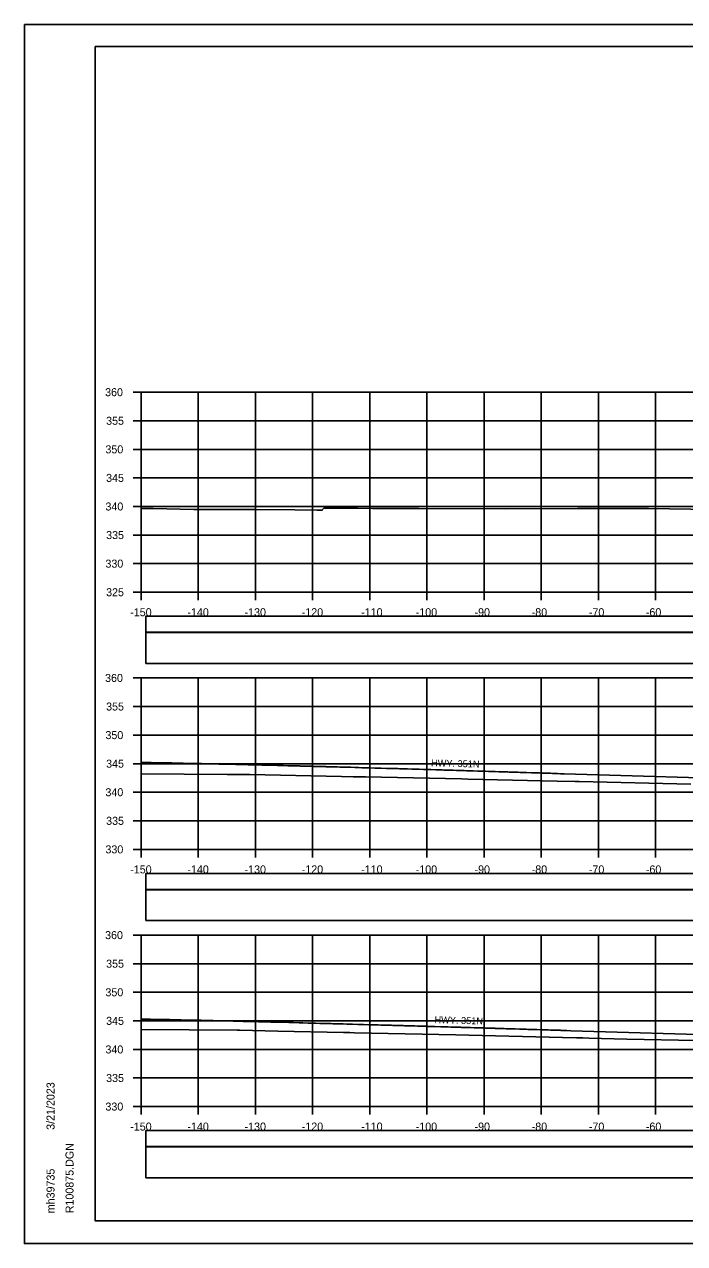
# Model space of a CAD drawing. Extents: x 1368122 to 1710785, y 373130 to 557566.
# Drawn here: x 1369185.2 to 1369300.7, y 374837 to 375050.4 of the extents above; entities that cross this region are included whole.
import ezdxf

# ---------------------------------------------------------------- set-up
doc = ezdxf.new("R2010")
doc.units = 0
for name, color, linetype in [('R_Axis', 7, 'Continuous'), ('R_Axis Annot', 7, 'Continuous'), ('R_Border', 7, 'Continuous'), ('R_Exist Surface', 7, 'Continuous'), ('R_Fin Surface', 7, 'Continuous'), ('R_Grid', 7, 'Continuous'), ('R_No Plot', 7, 'Continuous')]:
    doc.layers.add(name, color=color, linetype=linetype)

msp = doc.modelspace()

# ---------------------------------------------------------------- linework, layer by layer
for points in [[(1369206.41, 374944.01), (1369504.71, 374944.01), (1369504.71, 374946.82), (1369206.41, 374946.82)], [(1369206.41, 374938.54), (1369504.71, 374938.54), (1369504.71, 374943.95), (1369206.41, 374943.95)], [(1369206.41, 374899.01), (1369504.71, 374899.01), (1369504.71, 374901.82), (1369206.41, 374901.82)], [(1369206.41, 374893.54), (1369504.71, 374893.54), (1369504.71, 374898.95), (1369206.41, 374898.95)], [(1369206.41, 374854.01), (1369504.71, 374854.01), (1369504.71, 374856.82), (1369206.41, 374856.82)], [(1369206.41, 374848.54), (1369504.71, 374848.54), (1369504.71, 374853.95), (1369206.41, 374853.95)]]:
    msp.add_lwpolyline(points, close=True)
at = {"layer": 'R_Axis'}
for p, q in [((1369204.16, 374986.01), (1369205.56, 374986.01)), ((1369205.56, 374951.01), (1369205.56, 374986.01)), ((1369204.16, 374981.01), (1369205.56, 374981.01)), ((1369204.16, 374976.01), (1369205.56, 374976.01)), ((1369204.16, 374971.01), (1369205.56, 374971.01)), ((1369204.16, 374966.01), (1369205.56, 374966.01)), ((1369204.16, 374961.01), (1369205.56, 374961.01)), ((1369204.16, 374956.01), (1369205.56, 374956.01)), ((1369204.16, 374951.01), (1369205.56, 374951.01)), ((1369205.56, 374951.01), (1369505.56, 374951.01)), ((1369205.56, 374949.61), (1369205.56, 374951.01)), ((1369215.56, 374949.61), (1369215.56, 374951.01)), ((1369225.56, 374949.61), (1369225.56, 374951.01)), ((1369235.56, 374949.61), (1369235.56, 374951.01)), ((1369245.56, 374949.61), (1369245.56, 374951.01)), ((1369255.56, 374949.61), (1369255.56, 374951.01)), ((1369265.56, 374949.61), (1369265.56, 374951.01)), ((1369275.56, 374949.61), (1369275.56, 374951.01)), ((1369285.56, 374949.61), (1369285.56, 374951.01)), ((1369295.56, 374949.61), (1369295.56, 374951.01)), ((1369204.16, 374936.01), (1369205.56, 374936.01)), ((1369205.56, 374906.01), (1369205.56, 374936.01)), ((1369204.16, 374931.01), (1369205.56, 374931.01)), ((1369204.16, 374926.01), (1369205.56, 374926.01)), ((1369204.16, 374921.01), (1369205.56, 374921.01)), ((1369204.16, 374916.01), (1369205.56, 374916.01)), ((1369204.16, 374911.01), (1369205.56, 374911.01)), ((1369204.16, 374906.01), (1369205.56, 374906.01)), ((1369205.56, 374906.01), (1369505.56, 374906.01)), ((1369205.56, 374904.61), (1369205.56, 374906.01)), ((1369215.56, 374904.61), (1369215.56, 374906.01)), ((1369225.56, 374904.61), (1369225.56, 374906.01)), ((1369235.56, 374904.61), (1369235.56, 374906.01)), ((1369245.56, 374904.61), (1369245.56, 374906.01)), ((1369255.56, 374904.61), (1369255.56, 374906.01)), ((1369265.56, 374904.61), (1369265.56, 374906.01)), ((1369275.56, 374904.61), (1369275.56, 374906.01)), ((1369285.56, 374904.61), (1369285.56, 374906.01)), ((1369295.56, 374904.61), (1369295.56, 374906.01)), ((1369204.16, 374891.01), (1369205.56, 374891.01)), ((1369205.56, 374861.01), (1369205.56, 374891.01)), ((1369204.16, 374886.01), (1369205.56, 374886.01)), ((1369204.16, 374881.01), (1369205.56, 374881.01)), ((1369204.16, 374876.01), (1369205.56, 374876.01)), ((1369204.16, 374871.01), (1369205.56, 374871.01)), ((1369204.16, 374866.01), (1369205.56, 374866.01)), ((1369204.16, 374861.01), (1369205.56, 374861.01)), ((1369205.56, 374861.01), (1369505.56, 374861.01)), ((1369205.56, 374859.61), (1369205.56, 374861.01)), ((1369215.56, 374859.61), (1369215.56, 374861.01)), ((1369225.56, 374859.61), (1369225.56, 374861.01)), ((1369235.56, 374859.61), (1369235.56, 374861.01)), ((1369245.56, 374859.61), (1369245.56, 374861.01)), ((1369255.56, 374859.61), (1369255.56, 374861.01)), ((1369265.56, 374859.61), (1369265.56, 374861.01)), ((1369275.56, 374859.61), (1369275.56, 374861.01)), ((1369285.56, 374859.61), (1369285.56, 374861.01)), ((1369295.56, 374859.61), (1369295.56, 374861.01))]:
    msp.add_line(p, q, dxfattribs=at)
at = {"layer": 'R_Border'}
for p, q in [((1369197.56, 375046.47), (1369513.74, 375046.47)), ((1369197.56, 374841.01), (1369197.56, 375046.47)), ((1369197.56, 374841.01), (1369197.56, 374841.01)), ((1369513.74, 374841.01), (1369197.56, 374841.01))]:
    msp.add_line(p, q, dxfattribs=at)
at = {"layer": 'R_Exist Surface'}
for points in [[(1369205.56, 374965.68), (1369207.66, 374965.66), (1369214.82, 374965.48), (1369215.05, 374965.48), (1369215.34, 374965.49), (1369215.91, 374965.48), (1369216.89, 374965.48), (1369223.44, 374965.48), (1369225.09, 374965.48), (1369225.44, 374965.48), (1369232.47, 374965.41), (1369236.36, 374965.36), (1369236.39, 374965.36), (1369237.25, 374965.39), (1369237.27, 374965.41), (1369237.54, 374965.74), (1369237.57, 374965.74), (1369237.94, 374965.74), (1369243.43, 374965.69), (1369246.05, 374965.66), (1369248.33, 374965.66), (1369254.15, 374965.64), (1369269.33, 374965.6), (1369281.94, 374965.63), (1369294.36, 374965.67), (1369320.15, 374965.24)], [(1369205.56, 374919.24), (1369220.65, 374919.13), (1369224.6, 374919.1), (1369240.6, 374918.76), (1369242.67, 374918.73), (1369244.82, 374918.7), (1369261.63, 374918.34), (1369262.71, 374918.32), (1369278.37, 374917.97), (1369281.48, 374917.9), (1369281.63, 374917.9), (1369281.7, 374917.9), (1369281.77, 374917.9), (1369282.18, 374917.89), (1369301.72, 374917.44)], [(1369205.56, 374874.49), (1369222.36, 374874.37), (1369222.84, 374874.37), (1369229.48, 374874.23), (1369241, 374873.97), (1369242.07, 374873.95), (1369242.92, 374873.94), (1369260.61, 374873.55), (1369262.89, 374873.49), (1369279.28, 374873.12), (1369281.75, 374873.06), (1369282.85, 374873.03), (1369283.9, 374872.98), (1369290.55, 374872.83), (1369302.6, 374872.55)]]:
    msp.add_lwpolyline(points, dxfattribs=at)
at = {"layer": 'R_Fin Surface'}
for points in [[(1369205.56, 374921.23), (1369206.67, 374921.2), (1369207.34, 374921.19), (1369208.3, 374921.18), (1369208.76, 374921.17), (1369208.85, 374921.16), (1369209.42, 374921.15), (1369210.46, 374921.13), (1369210.86, 374921.13), (1369210.93, 374921.13), (1369211.61, 374921.11), (1369212.52, 374921.09), (1369212.94, 374921.09), (1369212.95, 374921.09), (1369214.04, 374921.06), (1369214.65, 374921.05), (1369215.03, 374921.04), (1369215.03, 374921.04), (1369216.11, 374921.02), (1369217.11, 374921), (1369217.56, 374920.99), (1369218.18, 374920.97), (1369219.18, 374920.95), (1369220.24, 374920.93), (1369220.66, 374920.92), (1369221.57, 374920.9), (1369222.16, 374920.89), (1369222.29, 374920.88), (1369223.2, 374920.86), (1369224.22, 374920.84), (1369224.34, 374920.83), (1369224.79, 374920.82), (1369225.68, 374920.8), (1369226.19, 374920.79), (1369226.25, 374920.79), (1369226.61, 374920.78), (1369226.74, 374920.77), (1369226.94, 374920.77), (1369227.29, 374920.76), (1369228.2, 374920.74), (1369228.29, 374920.74), (1369228.29, 374920.74), (1369228.41, 374920.73), (1369229.41, 374920.71), (1369229.86, 374920.7), (1369229.94, 374920.69), (1369230.44, 374920.68), (1369231.25, 374920.66), (1369231.31, 374920.66), (1369231.42, 374920.65), (1369231.78, 374920.65), (1369231.93, 374920.64), (1369232.13, 374920.64), (1369232.97, 374920.61), (1369233.33, 374920.61), (1369233.42, 374920.6), (1369233.43, 374920.6), (1369233.65, 374920.6), (1369234.4, 374920.58), (1369235.41, 374920.55), (1369235.73, 374920.54), (1369235.8, 374920.54), (1369235.94, 374920.54), (1369236.46, 374920.52), (1369237.27, 374920.5), (1369237.68, 374920.49), (1369237.8, 374920.49), (1369237.95, 374920.48), (1369238.5, 374920.47), (1369238.75, 374920.46), (1369239.6, 374920.44), (1369239.86, 374920.43), (1369240.31, 374920.42), (1369240.55, 374920.41), (1369240.64, 374920.41), (1369241.16, 374920.4), (1369241.92, 374920.38), (1369242.26, 374920.37), (1369242.98, 374920.35), (1369243.31, 374920.34), (1369243.44, 374920.33), (1369243.66, 374920.33), (1369244.19, 374920.31), (1369244.94, 374920.29), (1369245.04, 374920.29), (1369245.45, 374920.28), (1369245.54, 374920.28), (1369246.47, 374920.25), (1369247.04, 374920.23), (1369247.08, 374920.23), (1369247.33, 374920.22), (1369247.59, 374920.22), (1369248.48, 374920.19), (1369248.93, 374920.18), (1369249.12, 374920.17), (1369249.48, 374920.16), (1369249.57, 374920.16), (1369249.94, 374920.15), (1369250.47, 374920.14), (1369250.8, 374920.13), (1369250.85, 374920.12), (1369251.19, 374920.11), (1369251.72, 374920.1), (1369252.2, 374920.09), (1369252.94, 374920.06), (1369253.35, 374920.05), (1369253.57, 374920.05), (1369254, 374920.03), (1369254.12, 374920.03), (1369254.22, 374920.03), (1369254.97, 374920), (1369255.22, 374920), (1369256.04, 374919.97), (1369256.13, 374919.97), (1369256.22, 374919.97), (1369256.28, 374919.97), (1369257.14, 374919.94), (1369258.09, 374919.91), (1369258.21, 374919.91), (1369258.52, 374919.9), (1369258.56, 374919.9), (1369258.99, 374919.89), (1369259.87, 374919.86), (1369260.19, 374919.85), (1369260.73, 374919.83), (1369260.91, 374919.83), (1369261.43, 374919.81), (1369261.79, 374919.8), (1369262.11, 374919.79), (1369262.48, 374919.78), (1369263.03, 374919.76), (1369263.21, 374919.76), (1369263.54, 374919.75), (1369263.64, 374919.74), (1369263.69, 374919.74), (1369264.5, 374919.72), (1369265.03, 374919.7), (1369265.17, 374919.7), (1369265.83, 374919.68), (1369266.32, 374919.66), (1369266.58, 374919.65), (1369266.69, 374919.65), (1369267.1, 374919.64), (1369267.52, 374919.63), (1369267.53, 374919.63), (1369268.14, 374919.61), (1369268.57, 374919.59), (1369268.73, 374919.59), (1369268.85, 374919.58), (1369268.94, 374919.58), (1369269.71, 374919.56), (1369269.95, 374919.55), (1369270.06, 374919.55), (1369270.69, 374919.53), (1369271.51, 374919.5), (1369271.9, 374919.49), (1369271.96, 374919.49), (1369272.25, 374919.48), (1369272.31, 374919.48), (1369272.98, 374919.46), (1369273.84, 374919.42), (1369273.89, 374919.42), (1369274.6, 374919.4), (1369274.72, 374919.4), (1369274.99, 374919.39), (1369275.29, 374919.38), (1369275.71, 374919.37), (1369276.08, 374919.36), (1369276.11, 374919.36), (1369276.54, 374919.34), (1369276.73, 374919.33), (1369276.82, 374919.33), (1369277.2, 374919.32), (1369277.52, 374919.31), (1369277.79, 374919.3), (1369277.94, 374919.3), (1369278.04, 374919.29), (1369278.43, 374919.28), (1369278.96, 374919.26), (1369279.56, 374919.25), (1369315.22, 374918.16)], [(1369205.56, 374876.31), (1369206.33, 374876.3), (1369207.22, 374876.28), (1369207.82, 374876.27), (1369208.43, 374876.26), (1369208.53, 374876.25), (1369208.89, 374876.25), (1369210.26, 374876.22), (1369210.52, 374876.22), (1369210.56, 374876.21), (1369211.45, 374876.2), (1369212.03, 374876.19), (1369212.59, 374876.17), (1369212.6, 374876.17), (1369214.03, 374876.14), (1369214.43, 374876.13), (1369214.68, 374876.13), (1369214.68, 374876.13), (1369216.09, 374876.1), (1369216.75, 374876.08), (1369217.34, 374876.07), (1369218.15, 374876.05), (1369218.81, 374876.04), (1369220.2, 374876), (1369220.48, 374876), (1369221.67, 374875.97), (1369222.07, 374875.96), (1369222.24, 374875.96), (1369223.43, 374875.92), (1369224.12, 374875.91), (1369224.27, 374875.91), (1369224.87, 374875.89), (1369225.47, 374875.88), (1369226.13, 374875.86), (1369226.2, 374875.86), (1369226.68, 374875.84), (1369226.77, 374875.84), (1369227.02, 374875.84), (1369227.49, 374875.82), (1369228.11, 374875.81), (1369228.23, 374875.81), (1369228.23, 374875.81), (1369228.31, 374875.8), (1369229.6, 374875.77), (1369229.92, 374875.76), (1369230.02, 374875.76), (1369230.36, 374875.75), (1369231.41, 374875.72), (1369231.45, 374875.72), (1369231.59, 374875.72), (1369231.85, 374875.71), (1369232.04, 374875.7), (1369232.18, 374875.7), (1369233.25, 374875.67), (1369233.51, 374875.66), (1369233.57, 374875.66), (1369233.57, 374875.66), (1369233.87, 374875.65), (1369234.82, 374875.63), (1369235.54, 374875.61), (1369235.94, 374875.6), (1369235.99, 374875.6), (1369236.16, 374875.59), (1369236.82, 374875.57), (1369237.41, 374875.56), (1369237.93, 374875.55), (1369238.01, 374875.54), (1369238.12, 374875.54), (1369238.82, 374875.52), (1369239.13, 374875.51), (1369239.74, 374875.5), (1369240.07, 374875.49), (1369240.64, 374875.47), (1369240.81, 374875.47), (1369240.93, 374875.46), (1369241.58, 374875.45), (1369242.13, 374875.43), (1369242.56, 374875.42), (1369243.46, 374875.39), (1369243.7, 374875.39), (1369243.8, 374875.38), (1369244.07, 374875.38), (1369244.46, 374875.37), (1369245.39, 374875.34), (1369245.51, 374875.34), (1369245.81, 374875.33), (1369245.93, 374875.33), (1369247.07, 374875.29), (1369247.49, 374875.28), (1369247.55, 374875.28), (1369247.73, 374875.27), (1369247.92, 374875.27), (1369249.01, 374875.24), (1369249.35, 374875.23), (1369249.58, 374875.22), (1369250.02, 374875.21), (1369250.09, 374875.21), (1369250.54, 374875.2), (1369250.94, 374875.18), (1369251.34, 374875.17), (1369251.4, 374875.17), (1369251.65, 374875.16), (1369252.3, 374875.14), (1369252.89, 374875.13), (1369253.44, 374875.11), (1369253.94, 374875.1), (1369254.11, 374875.09), (1369254.63, 374875.08), (1369254.78, 374875.07), (1369254.89, 374875.07), (1369255.46, 374875.05), (1369255.76, 374875.04), (1369256.74, 374875.02), (1369256.82, 374875.01), (1369256.89, 374875.01), (1369256.96, 374875.01), (1369258, 374874.98), (1369258.72, 374874.96), (1369258.87, 374874.95), (1369259.23, 374874.94), (1369259.26, 374874.94), (1369259.78, 374874.93), (1369260.45, 374874.91), (1369260.84, 374874.9), (1369261.47, 374874.88), (1369261.61, 374874.87), (1369262.23, 374874.86), (1369262.51, 374874.85), (1369262.88, 374874.84), (1369263.17, 374874.83), (1369263.82, 374874.81), (1369264.04, 374874.8), (1369264.29, 374874.79), (1369264.41, 374874.79), (1369264.44, 374874.79), (1369265.41, 374874.76), (1369265.81, 374874.75), (1369265.98, 374874.74), (1369266.76, 374874.72), (1369267.14, 374874.71), (1369267.44, 374874.7), (1369267.58, 374874.69), (1369267.9, 374874.68), (1369268.39, 374874.67), (1369268.4, 374874.67), (1369269.11, 374874.65), (1369269.45, 374874.64), (1369269.63, 374874.63), (1369269.72, 374874.63), (1369269.8, 374874.63), (1369270.69, 374874.6), (1369270.88, 374874.59), (1369271.01, 374874.59), (1369271.75, 374874.57), (1369272.39, 374874.55), (1369272.85, 374874.53), (1369272.92, 374874.53), (1369273.25, 374874.52), (1369273.3, 374874.52), (1369274.08, 374874.5), (1369274.76, 374874.47), (1369274.81, 374874.47), (1369275.63, 374874.45), (1369275.73, 374874.44), (1369276.03, 374874.44), (1369276.27, 374874.43), (1369276.76, 374874.41), (1369277.18, 374874.4), (1369277.22, 374874.4), (1369277.56, 374874.39), (1369277.77, 374874.38), (1369277.88, 374874.38), (1369278.32, 374874.36), (1369278.57, 374874.36), (1369278.88, 374874.35), (1369279.06, 374874.34), (1369279.17, 374874.34), (1369279.62, 374874.33), (1369280.04, 374874.31), (1369280.73, 374874.29), (1369309.01, 374873.43)]]:
    msp.add_lwpolyline(points, dxfattribs=at)
at = {"layer": 'R_Grid'}
for p, q in [((1369205.56, 374986.01), (1369505.56, 374986.01)), ((1369205.56, 374951.01), (1369205.56, 374986.01)), ((1369215.56, 374951.01), (1369215.56, 374986.01)), ((1369225.56, 374951.01), (1369225.56, 374986.01)), ((1369235.56, 374951.01), (1369235.56, 374986.01)), ((1369245.56, 374951.01), (1369245.56, 374986.01)), ((1369255.56, 374951.01), (1369255.56, 374986.01)), ((1369265.56, 374951.01), (1369265.56, 374986.01)), ((1369275.56, 374951.01), (1369275.56, 374986.01)), ((1369285.56, 374951.01), (1369285.56, 374986.01)), ((1369295.56, 374951.01), (1369295.56, 374986.01)), ((1369205.56, 374981.01), (1369505.56, 374981.01)), ((1369205.56, 374976.01), (1369505.56, 374976.01)), ((1369205.56, 374971.01), (1369505.56, 374971.01)), ((1369205.56, 374966.01), (1369505.56, 374966.01)), ((1369205.56, 374961.01), (1369505.56, 374961.01)), ((1369205.56, 374956.01), (1369505.56, 374956.01)), ((1369205.56, 374951.01), (1369505.56, 374951.01)), ((1369205.56, 374936.01), (1369505.56, 374936.01)), ((1369205.56, 374906.01), (1369205.56, 374936.01)), ((1369215.56, 374906.01), (1369215.56, 374936.01)), ((1369225.56, 374906.01), (1369225.56, 374936.01)), ((1369235.56, 374906.01), (1369235.56, 374936.01)), ((1369245.56, 374906.01), (1369245.56, 374936.01)), ((1369255.56, 374906.01), (1369255.56, 374936.01)), ((1369265.56, 374906.01), (1369265.56, 374936.01)), ((1369275.56, 374906.01), (1369275.56, 374936.01)), ((1369285.56, 374906.01), (1369285.56, 374936.01)), ((1369295.56, 374906.01), (1369295.56, 374936.01)), ((1369205.56, 374931.01), (1369505.56, 374931.01)), ((1369205.56, 374926.01), (1369505.56, 374926.01)), ((1369205.56, 374921.01), (1369505.56, 374921.01)), ((1369205.56, 374916.01), (1369505.56, 374916.01)), ((1369205.56, 374911.01), (1369505.56, 374911.01)), ((1369205.56, 374906.01), (1369505.56, 374906.01)), ((1369205.56, 374891.01), (1369505.56, 374891.01)), ((1369205.56, 374861.01), (1369205.56, 374891.01)), ((1369215.56, 374861.01), (1369215.56, 374891.01)), ((1369225.56, 374861.01), (1369225.56, 374891.01)), ((1369235.56, 374861.01), (1369235.56, 374891.01)), ((1369245.56, 374861.01), (1369245.56, 374891.01)), ((1369255.56, 374861.01), (1369255.56, 374891.01)), ((1369265.56, 374861.01), (1369265.56, 374891.01)), ((1369275.56, 374861.01), (1369275.56, 374891.01)), ((1369285.56, 374861.01), (1369285.56, 374891.01)), ((1369295.56, 374861.01), (1369295.56, 374891.01)), ((1369205.56, 374886.01), (1369505.56, 374886.01)), ((1369205.56, 374881.01), (1369505.56, 374881.01)), ((1369205.56, 374876.01), (1369505.56, 374876.01)), ((1369205.56, 374871.01), (1369505.56, 374871.01)), ((1369205.56, 374866.01), (1369505.56, 374866.01)), ((1369205.56, 374861.01), (1369505.56, 374861.01))]:
    msp.add_line(p, q, dxfattribs=at)
at = {"layer": 'R_No Plot'}
for p, q in [((1369185.16, 375050.37), (1369518.49, 375050.37)), ((1369185.16, 374837.03), (1369518.49, 374837.03))]:
    msp.add_line(p, q, dxfattribs=at)
for points in [[(1369185.15, 375050.37), (1369518.49, 375050.37), (1369518.49, 374837.03), (1369185.15, 374837.03)], [(1369431.48, 375046.47), (1369451.1, 375046.47), (1369451.1, 375036.59), (1369467.21, 375036.59), (1369490.41, 375036.59), (1369490.53, 375008.44), (1369513.74, 375008.44), (1369513.74, 374841.01), (1369197.56, 374841.01), (1369197.56, 375046.47)]]:
    msp.add_lwpolyline(points, close=True, dxfattribs=at)

# ---------------------------------------------------------------- texts
at = {"layer": 'R_Axis Annot'}
for s, p in [('360', (1369199.27, 374985.31)), ('355', (1369199.45, 374980.31)), ('350', (1369199.33, 374975.31)), ('345', (1369199.45, 374970.31)), ('340', (1369199.33, 374965.31)), ('335', (1369199.45, 374960.31)), ('330', (1369199.33, 374955.31)), ('325', (1369199.45, 374950.31)), ('-150', (1369203.67, 374946.81)), ('-140', (1369213.67, 374946.81)), ('-130', (1369223.67, 374946.81)), ('-120', (1369233.67, 374946.81)), ('-110', (1369244.07, 374946.81)), ('-100', (1369253.61, 374946.81)), ('-90', (1369263.9, 374946.81)), ('-80', (1369273.9, 374946.81)), ('-70', (1369283.9, 374946.81)), ('-60', (1369293.87, 374946.81)), ('360', (1369199.27, 374935.31)), ('355', (1369199.45, 374930.31)), ('350', (1369199.33, 374925.31)), ('345', (1369199.45, 374920.31)), ('340', (1369199.33, 374915.31)), ('335', (1369199.45, 374910.31)), ('330', (1369199.33, 374905.31)), ('-150', (1369203.67, 374901.81)), ('-140', (1369213.67, 374901.81)), ('-130', (1369223.67, 374901.81)), ('-120', (1369233.67, 374901.81)), ('-110', (1369244.07, 374901.81)), ('-100', (1369253.61, 374901.81)), ('-90', (1369263.9, 374901.81)), ('-80', (1369273.9, 374901.81)), ('-70', (1369283.9, 374901.81)), ('-60', (1369293.87, 374901.81)), ('360', (1369199.27, 374890.31)), ('355', (1369199.45, 374885.31)), ('350', (1369199.33, 374880.31)), ('345', (1369199.45, 374875.31)), ('340', (1369199.33, 374870.31)), ('335', (1369199.45, 374865.31)), ('330', (1369199.33, 374860.31)), ('-150', (1369203.67, 374856.81)), ('-140', (1369213.67, 374856.81)), ('-130', (1369223.67, 374856.81)), ('-120', (1369233.67, 374856.81)), ('-110', (1369244.07, 374856.81)), ('-100', (1369253.61, 374856.81)), ('-90', (1369263.9, 374856.81)), ('-80', (1369273.9, 374856.81)), ('-70', (1369283.9, 374856.81)), ('-60', (1369293.87, 374856.81))]:
    msp.add_text(s, height=1.4, dxfattribs=at).set_placement(p)
at = {"layer": 'R_Border'}
for s, p in [('3/21/2023', (1369190.43, 374856.94)), ('R100875.DGN', (1369193.75, 374842.34)), ('mh39735', (1369190.43, 374842.34))]:
    msp.add_text(s, height=1.4, rotation=90, dxfattribs=at).set_placement(p)
at = {"layer": 'R_Fin Surface'}
for p in [(1369256.29, 374920.56), (1369256.89, 374875.61)]:
    msp.add_text('HWY. 351N', height=1.2, rotation=358.3916, dxfattribs=at).set_placement(p)

doc.saveas('drawing.dxf')
